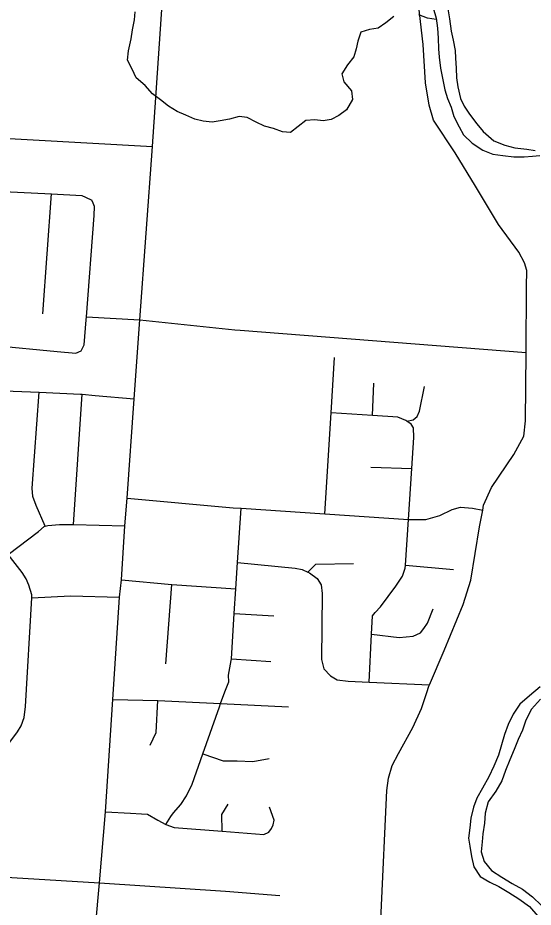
# Model space of a CAD drawing. Extents: x 208586767.6 to 208586821.4, y -134301046.9 to -134301022.9.
# Drawn here: x 208586779.15 to 208586779.791, y -134301029.559 to -134301028.455 of the extents above; entities that cross this region are included whole.
import ezdxf

# ---------------------------------------------------------------- set-up
doc = ezdxf.new("R2010")
doc.units = 0
for name, color, linetype in [('GM_X_City_Street', 7, 'Continuous'), ('GM_X_County_Road', 7, 'Continuous'), ('GM_X_Major_River', 7, 'Continuous'), ('GM_X_Minor_River', 7, 'Continuous')]:
    doc.layers.add(name, color=color, linetype=linetype)

msp = doc.modelspace()

# ---------------------------------------------------------------- linework, layer by layer
at = {"layer": 'GM_X_City_Street'}
for p, q in [((208586779.1812, -134301028.823), (208586779.1919, -134301028.6739)), ((208586779.2354, -134301028.8264), (208586779.3019, -134301028.8301)), ((208586779.4266, -134301028.843), (208586779.7818, -134301028.8708)), ((208586779.5909, -134301028.949), (208586779.5928, -134301028.909)), ((208586779.2195, -134301029.0845), (208586779.2303, -134301028.9226)), ((208586779.2464, -134301028.924), (208586779.2946, -134301028.9284)), ((208586779.5888, -134301029.0133), (208586779.6397, -134301029.015)), ((208586779.2195, -134301029.0845), (208586779.2831, -134301029.0861)), ((208586779.6318, -134301029.1349), (208586779.6917, -134301029.1403)), ((208586779.3342, -134301029.2574), (208586779.3416, -134301029.159)), ((208586779.4192, -134301029.195), (208586779.4683, -134301029.1976)), ((208586779.4156, -134301029.2512), (208586779.4646, -134301029.2545))]:
    msp.add_line(p, q, dxfattribs=at)
for points in [[(208586779.3176, -134301028.6151), (208586779.335, -134301028.3594), (208586779.3492, -134301028.1779), (208586779.3605, -134301028.0303), (208586779.3683, -134301027.9533), (208586779.382, -134301027.7917), (208586779.381, -134301027.7687), (208586779.3773, -134301027.7557), (208586779.3719, -134301027.7441), (208586779.3636, -134301027.7303), (208586779.3534, -134301027.7198), (208586779.3321, -134301027.7002), (208586779.3245, -134301027.691), (208586779.3157, -134301027.679), (208586779.3096, -134301027.6689)], [(208586779.6585, -134301029.2927), (208586779.661, -134301029.2851), (208586779.6618, -134301029.2833), (208586779.68, -134301029.2406), (208586779.7037, -134301029.1837), (208586779.713, -134301029.1536), (208586779.724, -134301029.0873), (208586779.7279, -134301029.0664), (208586779.729, -134301029.0605), (208586779.7388, -134301029.0383), (208586779.7664, -134301028.9974), (208586779.7789, -134301028.9748), (208586779.7812, -134301028.9555), (208586779.7818, -134301028.8708), (208586779.7818, -134301028.8694), (208586779.7824, -134301028.7893), (208586779.7826, -134301028.7692), (208586779.7797, -134301028.7593), (208586779.7727, -134301028.7463), (208586779.7476, -134301028.7117), (208586779.7189, -134301028.6645), (208586779.6935, -134301028.6228), (208586779.6669, -134301028.5825), (208586779.6615, -134301028.5638), (208586779.6567, -134301028.536), (208586779.6538, -134301028.4885), (208586779.6482, -134301028.4383)], [(208586779.2518, -134301029.5292), (208586779.2593, -134301029.4408), (208586779.2681, -134301029.3017), (208586779.2767, -134301029.1746), (208586779.279, -134301029.1531), (208586779.2831, -134301029.0861), (208586779.286, -134301029.0518), (208586779.2946, -134301028.9284), (208586779.3019, -134301028.8301), (208586779.3176, -134301028.6151)], [(208586778.9827, -134301028.6696), (208586778.9895, -134301028.6658), (208586778.999, -134301028.6647), (208586779.0248, -134301028.6659), (208586779.0748, -134301028.6683), (208586779.1328, -134301028.6711), (208586779.1919, -134301028.6739), (208586779.2298, -134301028.6757), (208586779.2343, -134301028.678), (208586779.2423, -134301028.6818)], [(208586779.229, -134301028.8689), (208586779.2328, -134301028.8613), (208586779.2351, -134301028.8304), (208586779.2354, -134301028.8264), (208586779.2449, -134301028.7007), (208586779.2457, -134301028.6897), (208586779.2438, -134301028.6856), (208586779.2423, -134301028.6818)], [(208586779.3019, -134301028.8301), (208586779.4199, -134301028.8425), (208586779.4266, -134301028.843)], [(208586779.0612, -134301028.8458), (208586779.0736, -134301028.8535), (208586779.0785, -134301028.8566), (208586779.0899, -134301028.8592), (208586779.1214, -134301028.8622), (208586779.1993, -134301028.8694), (208586779.2225, -134301028.8715), (208586779.229, -134301028.8689)], [(208586779.5318, -134301029.0712), (208586779.5396, -134301028.9455), (208586779.5439, -134301028.8769)], [(208586778.9464, -134301028.9353), (208586778.976, -134301028.9163), (208586778.9832, -134301028.914), (208586778.9934, -134301028.9121), (208586779.009, -134301028.9128), (208586779.0696, -134301028.9155), (208586779.1223, -134301028.9178), (208586779.1769, -134301028.9202), (208586779.2279, -134301028.9225), (208586779.2303, -134301028.9226), (208586779.2464, -134301028.924)], [(208586779.1122, -134301029.3916), (208586779.1136, -134301029.3875), (208586779.1185, -134301029.3833), (208586779.1499, -134301029.3415), (208586779.1544, -134301029.3343), (208586779.1582, -134301029.3237), (208586779.1597, -134301029.3104), (208586779.1675, -134301029.1753), (208586779.1678, -134301029.1715), (208586779.1639, -134301029.1597), (208586779.1605, -134301029.1517), (208586779.1556, -134301029.1438), (208586779.1384, -134301029.1216), (208586779.087, -134301029.0555), (208586779.069, -134301029.0323), (208586779.0652, -134301029.0243), (208586779.0629, -134301029.0156), (208586779.0614, -134301029.0084), (208586779.0696, -134301028.9155)], [(208586779.6336, -134301028.9562), (208586779.6414, -134301028.9544), (208586779.6463, -134301028.9503), (208586779.6493, -134301028.9438), (208586779.6557, -134301028.913)], [(208586779.1842, -134301029.0865), (208586779.1729, -134301029.0606), (208586779.1687, -134301029.0496), (208586779.1679, -134301029.0394), (208586779.1769, -134301028.9202)], [(208586779.5869, -134301029.2801), (208586779.5899, -134301029.2205), (208586779.591, -134301029.1978), (208586779.5941, -134301029.1936), (208586779.601, -134301029.1865), (208586779.6199, -134301029.1609), (208586779.6284, -134301029.1485), (208586779.6316, -134301029.1387), (208586779.6318, -134301029.1349), (208586779.6355, -134301029.0781), (208586779.6397, -134301029.015), (208586779.6422, -134301028.9764), (208586779.642, -134301028.9642), (208586779.639, -134301028.9596), (208586779.6336, -134301028.9562), (208586779.6322, -134301028.9554), (208586779.6224, -134301028.9511), (208586779.5909, -134301028.949), (208586779.5396, -134301028.9455)], [(208586779.286, -134301029.0518), (208586779.4179, -134301029.0635), (208586779.4279, -134301029.0642)], [(208586779.6443, -134301029.078), (208586779.6574, -134301029.078), (208586779.6745, -134301029.0733), (208586779.6898, -134301029.0655), (208586779.7004, -134301029.0626), (208586779.7152, -134301029.0639), (208586779.7279, -134301029.0664)], [(208586779.3343, -134301029.4569), (208586779.3403, -134301029.4467), (208586779.3438, -134301029.4422), (208586779.3526, -134301029.4321), (208586779.36, -134301029.4212), (208586779.367, -134301029.4068), (208586779.3802, -134301029.3691), (208586779.4008, -134301029.3108), (208586779.4022, -134301029.3067), (208586779.4074, -134301029.292), (208586779.4125, -134301029.2795), (208586779.4122, -134301029.2715), (208586779.4154, -134301029.253), (208586779.4156, -134301029.2512), (208586779.4192, -134301029.195), (208586779.4213, -134301029.1641), (208586779.4234, -134301029.1316), (208586779.4279, -134301029.0642)], [(208586779.4279, -134301029.0642), (208586779.5318, -134301029.0712), (208586779.6355, -134301029.0781), (208586779.6443, -134301029.078)], [(208586779.0678, -134301029.3422), (208586779.0881, -134301029.323), (208586779.0953, -134301029.3139), (208586779.0994, -134301029.3055), (208586779.102, -134301029.2934), (208586779.1086, -134301029.1677), (208586779.1116, -134301029.156), (208586779.115, -134301029.1453), (208586779.1222, -134301029.1355), (208586779.1283, -134301029.1294), (208586779.1384, -134301029.1216), (208586779.1759, -134301029.0929), (208586779.1831, -134301029.0868), (208586779.1842, -134301029.0865), (208586779.1877, -134301029.0856), (208586779.2021, -134301029.0845), (208586779.2157, -134301029.0845), (208586779.2195, -134301029.0845)], [(208586779.4234, -134301029.1316), (208586779.495, -134301029.1385), (208586779.5037, -134301029.1402), (208586779.5106, -134301029.1434), (208586779.5127, -134301029.1444), (208586779.5221, -134301029.1514), (208586779.527, -134301029.1594), (208586779.5284, -134301029.1701), (208586779.5274, -134301029.2517), (208586779.5303, -134301029.2635), (208586779.5389, -134301029.2723), (208586779.5472, -134301029.2773), (208586779.5609, -134301029.279), (208586779.5869, -134301029.2801), (208586779.6618, -134301029.2833)], [(208586779.5106, -134301029.1434), (208586779.5204, -134301029.1337), (208586779.5674, -134301029.1329)], [(208586779.279, -134301029.1531), (208586779.3416, -134301029.159), (208586779.4213, -134301029.1641)], [(208586779.1675, -134301029.1753), (208586779.2155, -134301029.1729), (208586779.2767, -134301029.1746)], [(208586779.5899, -134301029.2205), (208586779.624, -134301029.2247), (208586779.6415, -134301029.2228), (208586779.6505, -134301029.219), (208586779.6547, -134301029.2136), (208586779.6592, -134301029.2068), (208586779.6664, -134301029.1889)], [(208586779.5983, -134301029.6324), (208586779.6017, -134301029.566), (208586779.6087, -134301029.4147), (208586779.611, -134301029.3992), (208586779.6155, -134301029.3835), (208586779.6233, -134301029.3684), (208586779.6409, -134301029.3365), (208586779.6518, -134301029.3126), (208586779.6585, -134301029.2927)], [(208586779.2681, -134301029.3017), (208586779.3243, -134301029.303), (208586779.4022, -134301029.3067), (208586779.4865, -134301029.3107)], [(208586779.3147, -134301029.3583), (208586779.3223, -134301029.3424), (208586779.3243, -134301029.303)], [(208586779.3802, -134301029.3691), (208586779.4053, -134301029.3779), (208586779.4227, -134301029.3779), (208586779.4421, -134301029.3787), (208586779.4625, -134301029.3748)], [(208586779.2593, -134301029.4408), (208586779.2903, -134301029.4426), (208586779.3037, -134301029.4433), (208586779.3114, -134301029.444), (208586779.3241, -134301029.4514), (208586779.3343, -134301029.4569), (208586779.3445, -134301029.4605), (208586779.404, -134301029.4648), (208586779.4558, -134301029.469), (208586779.4623, -134301029.4661), (208586779.4654, -134301029.4619), (208586779.4677, -134301029.457), (208586779.4689, -134301029.4513), (208586779.463, -134301029.4353)], [(208586779.404, -134301029.4648), (208586779.4039, -134301029.4444), (208586779.4118, -134301029.4314)], [(208586779.2457, -134301029.5941), (208586779.2466, -134301029.5841), (208586779.2518, -134301029.5292)]]:
    msp.add_lwpolyline(points, dxfattribs=at)
at = {"layer": 'GM_X_County_Road'}
for points in [[(208586778.6052, -134301028.5756), (208586778.6141, -134301028.5761), (208586778.6454, -134301028.5779), (208586778.7197, -134301028.5815), (208586778.809, -134301028.5866), (208586778.9152, -134301028.5924), (208586779.0873, -134301028.6021), (208586779.3176, -134301028.6151)], [(208586778.7174, -134301029.4954), (208586778.7398, -134301029.4967), (208586779.0948, -134301029.5197), (208586779.2518, -134301029.5292)], [(208586779.2518, -134301029.5292), (208586779.4082, -134301029.5393), (208586779.476, -134301029.5449)]]:
    msp.add_lwpolyline(points, dxfattribs=at)
at = {"layer": 'GM_X_Major_River'}
for points in [[(208586779.6665, -134301028.4431), (208586779.6699, -134301028.4557), (208586779.6717, -134301028.4682), (208586779.6724, -134301028.4807), (208586779.6731, -134301028.494), (208586779.6738, -134301028.5043), (208586779.6756, -134301028.5179), (208586779.6778, -134301028.5301), (208586779.6808, -134301028.5449), (208586779.6842, -134301028.5556), (208586779.6887, -134301028.5662), (208586779.692, -134301028.578), (208586779.6988, -134301028.5906), (208586779.7041, -134301028.6005), (208586779.715, -134301028.6111), (208586779.7279, -134301028.6196), (208586779.7407, -134301028.6245), (208586779.7529, -134301028.6261), (208586779.7665, -134301028.6281), (208586779.7794, -134301028.6278), (208586779.7896, -134301028.627), (208586779.7991, -134301028.6263)], [(208586779.6847, -134301028.4443), (208586779.6865, -134301028.4565), (208586779.6887, -134301028.4721), (208586779.691, -134301028.4831), (208586779.6936, -134301028.496), (208586779.6943, -134301028.5055), (208586779.695, -134301028.518), (208586779.6953, -134301028.5298), (208586779.6968, -134301028.5412), (208586779.7005, -134301028.5556), (208586779.705, -134301028.5652)], [(208586779.705, -134301028.5652), (208586779.7114, -134301028.5751), (208586779.7208, -134301028.5869), (208586779.7283, -134301028.5964), (208586779.7419, -134301028.6082), (208586779.7556, -134301028.6136), (208586779.7677, -134301028.6167), (208586779.7828, -134301028.6183), (208586779.7931, -134301028.6202)], [(208586779.7993, -134301029.2858), (208586779.786, -134301029.2971), (208586779.7742, -134301029.3073), (208586779.7658, -134301029.3198), (208586779.7596, -134301029.3327), (208586779.755, -134301029.3452), (208586779.7512, -134301029.3577), (208586779.7477, -134301029.3706), (208586779.7419, -134301029.3842), (208586779.7354, -134301029.3975), (208586779.7278, -134301029.4115)], [(208586779.7996, -134301029.3013), (208586779.7886, -134301029.3134), (208586779.7813, -134301029.3274), (208586779.7774, -134301029.3396), (208586779.7721, -134301029.3513), (208586779.7671, -134301029.3638), (208586779.7617, -134301029.3763), (208586779.7563, -134301029.3896), (208586779.7517, -134301029.4025), (208586779.7441, -134301029.4154), (208586779.7345, -134301029.4286), (208586779.731, -134301029.4426), (208586779.7302, -134301029.4552), (208586779.7279, -134301029.4684), (208586779.7271, -134301029.4783), (208586779.7259, -134301029.4908), (208586779.7296, -134301029.5026), (208586779.739, -134301029.514), (208586779.7515, -134301029.5221), (208586779.7647, -134301029.5301), (208586779.7772, -134301029.537), (208586779.7897, -134301029.5465), (208586779.801, -134301029.5572)], [(208586779.7278, -134301029.4115), (208586779.7205, -134301029.424), (208586779.7163, -134301029.4353), (208586779.7132, -134301029.449), (208586779.712, -134301029.4608), (208586779.7104, -134301029.4737), (208586779.7119, -134301029.4835), (208586779.7141, -134301029.4965), (208586779.717, -134301029.5094), (208586779.7246, -134301029.5212), (208586779.7367, -134301029.5284), (208586779.748, -134301029.5338), (208586779.7605, -134301029.5411), (208586779.773, -134301029.5491), (208586779.7862, -134301029.5587), (208586779.7964, -134301029.5705)]]:
    msp.add_lwpolyline(points, dxfattribs=at)
at = {"layer": 'GM_X_Minor_River'}
for points in [[(208586779.6176, -134301028.4537), (208586779.6077, -134301028.4616), (208586779.5982, -134301028.468), (208586779.5872, -134301028.4698), (208586779.5765, -134301028.4731), (208586779.5726, -134301028.4844), (208586779.5706, -134301028.4939), (208586779.5679, -134301028.5038), (208586779.5599, -134301028.5136), (208586779.5529, -134301028.5249), (208586779.5555, -134301028.5348), (208586779.5649, -134301028.5459), (208586779.5663, -134301028.5569), (208586779.5586, -134301028.5694), (208586779.5491, -134301028.5765), (208586779.5395, -134301028.5817), (208586779.5297, -134301028.5831), (208586779.5194, -134301028.5819), (208586779.5081, -134301028.5829), (208586779.4985, -134301028.5904), (208586779.489, -134301028.5976), (208586779.4791, -134301028.5967), (208586779.4678, -134301028.5928), (208586779.4568, -134301028.5897), (208586779.4466, -134301028.585), (208586779.4353, -134301028.5792), (208586779.4251, -134301028.578), (208586779.4133, -134301028.5813), (208586779.4016, -134301028.5831), (208586779.3917, -134301028.5849), (208586779.3807, -134301028.5837), (208586779.3701, -134301028.5813), (208586779.3588, -134301028.5762), (208586779.3482, -134301028.5716), (208586779.3373, -134301028.565), (208586779.3275, -134301028.557), (208586779.3177, -134301028.5496), (208586779.3083, -134301028.5393), (208586779.2974, -134301028.5297), (208586779.2922, -134301028.519), (208586779.2866, -134301028.508), (208586779.2879, -134301028.4962), (208586779.2911, -134301028.4814), (208586779.2927, -134301028.4701), (208586779.2954, -134301028.4579), (208586779.2959, -134301028.4481)], [(208586779.6701, -134301028.4574), (208586779.6593, -134301028.4556), (208586779.6487, -134301028.4517)]]:
    msp.add_lwpolyline(points, dxfattribs=at)

doc.saveas('drawing.dxf')
